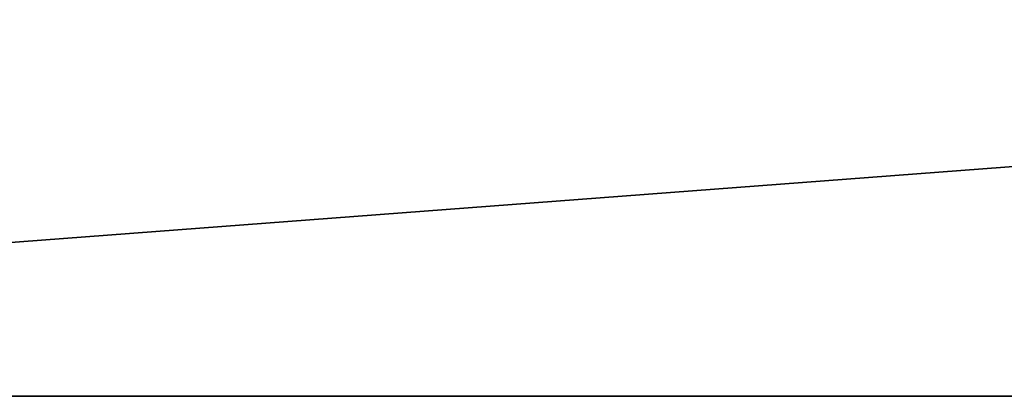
# Model space of a CAD drawing. Header units: millimetres. Extents: x -150 to 150, y -85 to 1149.
# Tile 212 of 656: x -86.086 to -85.04, y 1007.9 to 1008.3. Entities that reach past the tile are written whole.
import ezdxf

# ---------------------------------------------------------------- set-up
doc = ezdxf.new("R2010")
doc.units = ezdxf.units.MM
doc.header["$LTSCALE"] = 21.359881
doc.layers.add('9022', color=7, linetype='CONTINUOUS')
doc.layers.add('9025', color=7, linetype='CONTINUOUS')

msp = doc.modelspace()

# ---------------------------------------------------------------- linework, layer by layer
at = {"layer": '9022', "linetype": 'CONTINUOUS'}
for points in [[(-88.4338, 1007.9, 178.5674), (-68.3994, 1007.9, 166.2524), (-88.2611, 1007.9, 421.5576), (-88.4338, 1007.9, 178.5674)], [(-88.2611, 1007.9, 421.5576), (-68.3994, 1007.9, 166.2524), (-68.2333, 1007.9, 433.8322), (-88.2611, 1007.9, 421.5576)]]:
    msp.add_3dface(points, dxfattribs=at)
at = {"layer": '9025', "linetype": 'CONTINUOUS'}
for points in [[(-68.3994, 1007.9, 166.2524), (-88.4338, 1007.9, 178.5674), (-88.2611, 1009.4, 178.4424), (-68.3994, 1007.9, 166.2524)], [(-88.2611, 1007.9, 421.5576), (-68.3994, 1009.4, 433.7476), (-88.4338, 1009.4, 421.4326), (-88.2611, 1007.9, 421.5576)], [(-68.3994, 1007.9, 166.2524), (-88.2611, 1009.4, 178.4424), (-68.2333, 1009.4, 166.1678), (-68.3994, 1007.9, 166.2524)], [(-88.2611, 1007.9, 421.5576), (-68.2333, 1007.9, 433.8322), (-68.3994, 1009.4, 433.7476), (-88.2611, 1007.9, 421.5576)]]:
    msp.add_3dface(points, dxfattribs=at)

doc.saveas('drawing.dxf')
